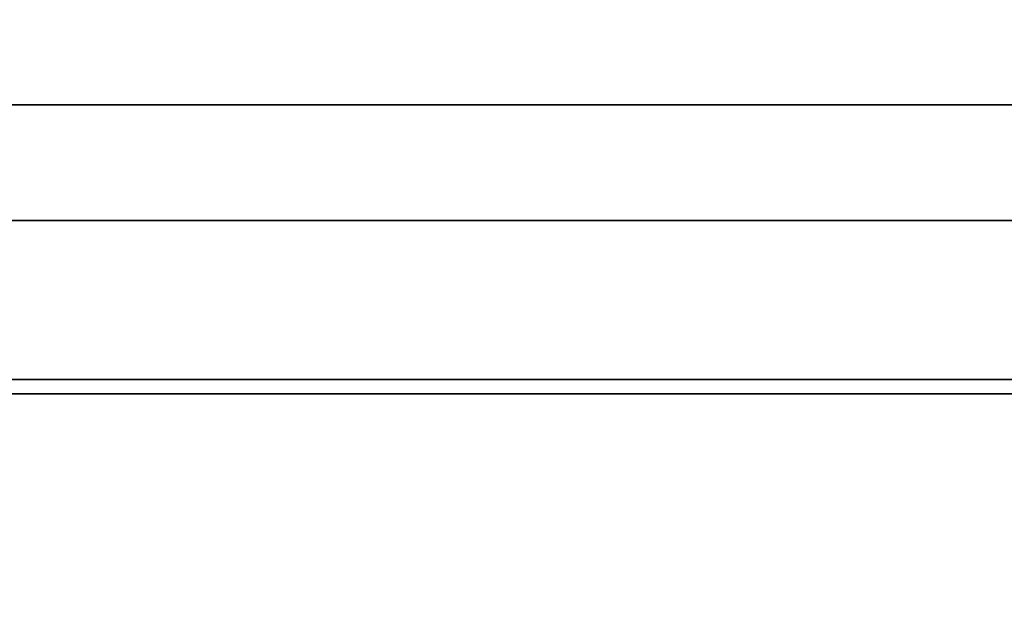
# Model space of a CAD drawing. Header units: millimetres. Extents: x -490 to 6690, y -115 to 132.
# Tile 744 of 1031: x 4347 to 4364, y 12 to 22. Entities that reach past the tile are written whole.
import ezdxf

# ---------------------------------------------------------------- set-up
doc = ezdxf.new("R2010")
doc.units = ezdxf.units.MM
doc.layers.add('152', color=7, linetype='Continuous', true_color=0xffffff)

# ---------------------------------------------------------------- blocks, each defined once
blk = doc.blocks.new('UG_SURFACE_264')
at = {"layer": '152', "color": 14, "linetype": 'Continuous', "lineweight": 35}
for points in [[(4967.3, 19, 2024.3), (4966, 19, 2023), (4034, 19, 2023), (4032.7, 19, 2024.3)], [(4967.3, -10, 2024.3), (4967.3, 19, 2024.3), (4032.7, 19, 2024.3), (4032.7, -10, 2024.3)], [(4966, 19, 2023), (4963.25, 16.25, 2020.25), (4036.75, 16.25, 2020.25), (4034, 19, 2023)], [(4963.25, 16.25, 2020.25), (4963.25, -22, 2020.25), (4036.75, -22, 2020.25), (4036.75, 16.25, 2020.25)]]:
    blk.add_3dface(points, dxfattribs=at)
blk = doc.blocks.new('UG_SURFACE_265')
at = {"layer": '152', "color": 7, "linetype": 'Continuous', "lineweight": 35}
for points in [[(4036.75, 16, 2020.25), (4036.75, -22, 2020.25), (4963.25, -22, 2020.25), (4963.25, 16, 2020.25)], [(4963, 16, 2020), (4037, 16, 2020), (4036.75, 16, 2020.25), (4963.25, 16, 2020.25)], [(4963, 16, 2020), (4963, -22, 2020), (4037, -22, 2020), (4037, 16, 2020)]]:
    blk.add_3dface(points, dxfattribs=at)
blk = doc.blocks.new('UG_SURFACE_291')
at = {"layer": '152', "color": 254, "linetype": 'Continuous', "lineweight": 35}
for points in [[(4973.25, 111.75, 2030.25), (4026.75, 111.75, 2030.25), (4026.75, -10, 2030.25), (4973.25, -10, 2030.25)], [(4951.25, 111.75, 2008.25), (4951.25, 4, 2008.25), (4048.75, 4, 2008.25), (4048.75, 111.75, 2008.25)], [(4967.5, 21, 2024.5), (4967.5, -8, 2024.5), (4032.5, -8, 2024.5), (4032.5, 21, 2024.5)], [(4967.5, 21, 2024.5), (4032.5, 21, 2024.5), (4037, 21, 2020), (4963, 21, 2020)], [(4963, 4, 2020), (4963, 21, 2020), (4037, 21, 2020), (4037, 4, 2020)]]:
    blk.add_3dface(points, dxfattribs=at)
blk = doc.blocks.new('UG_SURFACE_292')
at = {"layer": '152', "color": 7, "linetype": 'Continuous', "lineweight": 35}
for points in [[(4951.25, 4, 2008.25), (4951.25, 111.75, 2008.25), (4048.75, 111.75, 2008.25), (4048.75, 4, 2008.25)], [(4049, 4, 2008), (4049, 111.75, 2008), (4951, 111.75, 2008), (4951, 4, 2008)]]:
    blk.add_3dface(points, dxfattribs=at)
blk = doc.blocks.new('UG_SURFACE_312')
at = {"layer": '152', "color": 252, "linetype": 'Continuous', "lineweight": 35}
for points in [[(5140, -6.2, 2202), (5140, 113.2, 2202), (3860, 113.2, 2202), (3860, -6.2, 2202)], [(4010, -6.2, 2052), (4010, 113.2, 2052), (4990, 113.2, 2052), (4990, -6.2, 2052)]]:
    blk.add_3dface(points, dxfattribs=at)

msp = doc.modelspace()

# ---------------------------------------------------------------- linework, layer by layer
at = {"layer": '152', "color": 253, "linetype": 'Continuous', "lineweight": -3}
for p, q in [((4967.5, 21, 2024.5), (4032.5, 21, 2024.5)), ((4963, 21, 2020), (4037, 21, 2020)), ((4967.3, 19, 2024.3), (4032.7, 19, 2024.3)), ((4966, 19, 2023), (4034, 19, 2023)), ((4963.25, 16.25, 2020.25), (4036.75, 16.25, 2020.25)), ((4963.25, 16, 2020.25), (4036.75, 16, 2020.25)), ((4963, 16, 2020), (4037, 16, 2020))]:
    msp.add_line(p, q, dxfattribs=at)

# ---------------------------------------------------------------- block references
for name in ['UG_SURFACE_292', 'UG_SURFACE_312', 'UG_SURFACE_291', 'UG_SURFACE_264', 'UG_SURFACE_265']:
    msp.add_blockref(name, (0, 0), dxfattribs=at)

doc.saveas('drawing.dxf')
